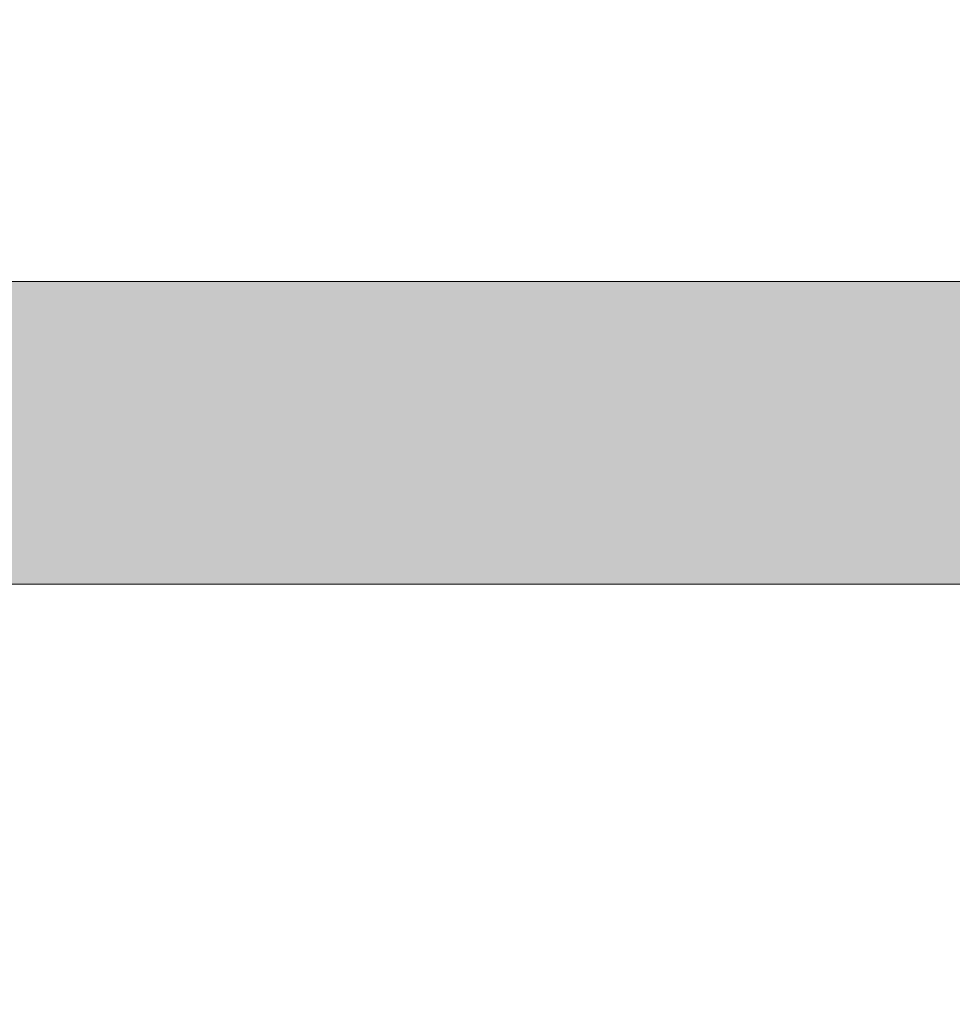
# Model space of a CAD drawing. Header units: metres. Extents: x 3.7 to 90.5, y -1.7 to 14.3.
# Tile 705 of 1056: x 77.4144 to 77.4719, y 4.4004 to 4.4612. Entities that reach past the tile are written whole.
import ezdxf

# ---------------------------------------------------------------- set-up
doc = ezdxf.new("R2010")
doc.units = ezdxf.units.M
for name, color, linetype, lineweight in [('A-CLNG', 7, 'Continuous', 18), ('A-WALL-PATT', 7, 'Continuous', 18), ('DUTOS', 7, 'Continuous', 18)]:
    doc.layers.add(name, color=color, linetype=linetype, lineweight=lineweight)

# ---------------------------------------------------------------- blocks, each defined once
blk = doc.blocks.new('4 GRE - ESCOLA DE CINEMA E AUDIOVISUAL CINE REX R07_rvt-3-Corte 8')
at = {"layer": 'A-WALL-PATT', "lineweight": 5, "true_color": 0xff8000}
h = blk.add_hatch(color=30, dxfattribs=at)
h.paths.add_polyline_path([(58.891942, -0.14), (58.953353, -0.14), (58.953353, -0.02), (57.568422, -0.02), (57.568422, -0.14), (58.878425, -0.14)])
h.paths.add_polyline_path([(57.673083, 0.1), (57.707536, 0.1), (57.71354, 0.105), (57.727428, 0.104253), (57.732536, 0.1), (57.755536, 0.1), (57.76154, 0.105), (57.774531, 0.105), (57.781777, 0.1), (57.803536, 0.1), (57.80954, 0.105), (57.822531, 0.105), (57.828536, 0.1), (57.851536, 0.1), (57.85754, 0.105), (57.870531, 0.105), (57.876536, 0.1), (57.899536, 0.1), (57.90554, 0.105), (57.918531, 0.105), (57.924536, 0.1), (57.947536, 0.100766), (57.95354, 0.105), (57.966531, 0.105), (57.972536, 0.1), (57.994616, 0.1), (58.00062, 0.105), (58.270036, 0.105), (58.275036, 0.1), (58.281769, 0.100369), (58.28733, 0.105), (58.300321, 0.105), (58.306326, 0.1), (58.325036, 0.1), (58.330951, 0.105), (58.590036, 0.105), (58.592487, 0.103049), (58.595036, 0.105), (58.607821, 0.105), (58.613826, 0.1), (58.625036, 0.1), (58.630951, 0.105), (58.890456, 0.10458), (58.895036, 0.1), (58.916826, 0.1), (58.92283, 0.105), (58.953353, 0.105), (58.953353, 0.11), (57.588425, 0.11), (57.588425, 0.1)])
h.paths.add_polyline_path([(58.107859, 0.376667), (58.953353, 0.376667), (58.953353, 0.39), (57.588425, 0.39), (57.588425, 0.376667), (57.760038, 0.376667)])
h.paths.add_polyline_path([(58.928925, 0.51), (58.943353, 0.51), (58.943353, 4.396343), (58.358557, 4.396343), (58.358557, 4.391343), (58.073557, 4.391343), (58.073557, 4.396343), (57.588425, 4.396343), (57.588425, 2.757824), (58.891942, 2.757824), (58.891942, 0.51), (58.903925, 0.51), (58.90993, 0.515), (58.92292, 0.515), (58.925264, 0.513049)])
h.paths.add_polyline_path([(56.988425, 0.96), (57.368378, 0.96), (57.368378, 2.61), (57.118964, 2.609687), (57.119621, 2.004616), (57.159155, 1.960174), (57.159678, 1.96), (57.226464, 1.959216), (57.22568, 1.928047), (57.223383, 1.9225), (57.219728, 1.917737), (57.214964, 1.914081), (57.209417, 1.911784), (57.203464, 1.911), (57.026511, 1.911784), (57.020964, 1.914081), (57.016201, 1.917737), (57.012546, 1.9225), (57.010248, 1.928047), (57.009464, 1.937), (57.009464, 1.96), (57.076441, 1.960861), (57.116964, 2.006434), (57.116964, 2.61), (55.041622, 2.61), (55.041622, 0.96), (56.934239, 0.96)])
h.paths.add_polyline_path([(54.841542, 1.225), (54.841578, 1.225), (54.841542, 1.235851)])
h.paths.add_polyline_path([(57.078271, 1.96), (57.157065, 1.960651), (57.117964, 2.003566), (57.07843, 1.960174)])
h.paths.add_polyline_path([(58.744639, 4.426343), (58.943353, 4.426343), (58.943353, 4.445), (58.341057, 4.445), (58.341057, 4.426343), (58.736874, 4.426343)])
h.paths.add_polyline_path([(58.073557, 4.426343), (58.073557, 4.445), (57.588425, 4.445), (57.588425, 4.426343)])
h.paths.add_polyline_path([(58.420978, 4.595), (58.953353, 4.595), (58.953353, 4.76), (57.588425, 4.76), (57.588425, 4.595)])
h.paths.add_polyline_path([(58.720621, 5.11), (58.953353, 5.11), (58.953353, 5.63), (58.711446, 5.63), (58.711446, 5.235969), (57.588425, 5.235969), (57.588425, 5.11), (58.711446, 5.11)])
at = {"layer": 'A-CLNG'}
blk.add_line((65.630425, 4.426343), (57.588425, 4.426343), dxfattribs=at)

msp = doc.modelspace()

# ---------------------------------------------------------------- linework, layer by layer
at = {"layer": 'DUTOS', "color": 96, "true_color": 0x008000}
msp.add_line((84.181536, 4.445), (76.139536, 4.445), dxfattribs=at)

# ---------------------------------------------------------------- block references
at = {"lineweight": 5}
msp.add_blockref('4 GRE - ESCOLA DE CINEMA E AUDIOVISUAL CINE REX R07_rvt-3-Corte 8', (18.551111, 0), dxfattribs=at)

doc.saveas('drawing.dxf')
